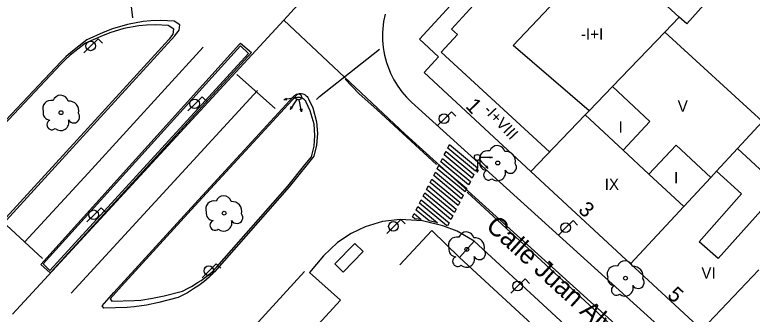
# Model space of a CAD drawing. Extents: x 282771 to 285132, y 4823109 to 4825496.
# Drawn here: x 284014.7 to 284112.2, y 4823238.2 to 4823277.8 of the extents above; entities that cross this region are included whole.
import ezdxf

# ---------------------------------------------------------------- set-up
doc = ezdxf.new("R2010")
doc.units = 0
for name, color, linetype in [('ACERA-BORDILLO', 7, 'Continuous'), ('ACERA-INTERIOR', 7, 'Continuous'), ('ARBOL', 7, 'Continuous'), ('BORDILLO', 7, 'Continuous'), ('CALLE-EJE', 7, 'Continuous'), ('CALLE-TEXTO', 7, 'Continuous'), ('EDIFICIO', 7, 'Continuous'), ('FAROLA', 7, 'Continuous'), ('INTERIOR-EDIFICIO', 7, 'Continuous'), ('MARQUESINA-BUS', 7, 'Continuous'), ('MEDIANERA', 7, 'Continuous'), ('NUM-PORTAL', 7, 'Continuous'), ('PASO-PEATONES', 7, 'Continuous'), ('SEMAFORO', 7, 'Continuous'), ('SENAL-VIARIA', 7, 'Continuous'), ('TXT-ALTURA-EDIFICIO', 7, 'Continuous'), ('ZONA-VERDE', 7, 'Continuous')]:
    doc.layers.add(name, color=color, linetype=linetype)

msp = doc.modelspace()

# ---------------------------------------------------------------- linework, layer by layer
at = {"layer": 'ACERA-BORDILLO'}
for points in [[(284063.642, 4823277.874), (284063.45, 4823276.92), (284063.383, 4823276.433), (284063.335, 4823275.94), (284063.308, 4823275.444), (284063.301, 4823274.944), (284063.316, 4823274.443), (284063.351, 4823273.941), (284063.407, 4823273.441), (284063.485, 4823272.943), (284063.583, 4823272.449), (284063.701, 4823271.959), (284063.84, 4823271.476), (284063.999, 4823271.001), (284064.177, 4823270.534), (284064.373, 4823270.077), (284064.586, 4823269.63), (284064.817, 4823269.196), (284065.324, 4823268.365), (284065.887, 4823267.592), (284066.497, 4823266.879), (284067.145, 4823266.231), (284113.66, 4823224.075)], [(284073.189, 4823249.142), (284071.279, 4823249.882), (284068.579, 4823250.512), (284065.639, 4823250.712), (284063.299, 4823250.432), (284060.999, 4823249.722), (284059.149, 4823248.852), (284057.369, 4823247.652), (284055.529, 4823245.892), (284053.669, 4823243.681), (284057.772, 4823240.028), (283975.939, 4823150.768)], [(284014.326, 4823109), (284014.593, 4823109.124), (284015.397, 4823109.695), (284016.228, 4823110.563), (284016.32, 4823110.988), (284016.191, 4823111.671), (284015.933, 4823112.133), (284012.775, 4823114.83), (284094.101, 4823204.374), (284098.214, 4823200.246), (284106.24, 4823208.85), (284107.079, 4823210.016), (284107.725, 4823211.391), (284108.108, 4823212.924), (284108.18, 4823214.534), (284107.929, 4823216.126), (284107.378, 4823217.607), (284106.583, 4823218.902), (284105.619, 4823219.967), (284075.439, 4823247.822), (284073.189, 4823249.142)]]:
    msp.add_lwpolyline(points, dxfattribs=at)
at = {"layer": 'ACERA-INTERIOR'}
for points in [[(284065.599, 4823244.692), (284069.839, 4823249.262), (284073.469, 4823245.692)], [(284075.439, 4823247.822), (284073.469, 4823245.692)], [(284073.469, 4823245.692), (284087.579, 4823232.643), (284088.384, 4823231.897)]]:
    msp.add_lwpolyline(points, dxfattribs=at)
at = {"layer": 'ARBOL'}
for centre in [(284020.82, 4823264.842), (284078.544, 4823258.182), (284042.379, 4823251.542), (284074.454, 4823246.757), (284095.434, 4823242.943)]:
    msp.add_circle(centre, 0.255, dxfattribs=at)
for centre, radius, start, end in [((284020.75, 4823266.102), 1.038, 15.64228, 161.38435), ((284019.49, 4823265.372), 1.097, 75.4318, 200.55608), ((284021.88, 4823265.102), 1.272, 345.03273, 95.79925), ((284019.38, 4823264.802), 0.935, 168.59898, 268.13236), ((284022.489, 4823264.272), 0.797, 208.96246, 38.99103), ((284019.62, 4823263.252), 0.672, 113.73672, 309.4725), ((284020.76, 4823263.552), 1.086, 228.95447, 17.92796), ((284077.214, 4823258.712), 1.097, 75.4318, 200.55608), ((284078.474, 4823259.442), 1.038, 15.64228, 161.38435), ((284079.604, 4823258.442), 1.272, 345.03273, 95.79925), ((284077.104, 4823258.142), 0.935, 168.59898, 268.13236), ((284080.214, 4823257.612), 0.797, 208.96246, 38.99103), ((284077.344, 4823256.592), 0.672, 113.73672, 309.4725), ((284078.484, 4823256.892), 1.086, 228.95447, 17.92796), ((284041.049, 4823252.072), 1.097, 75.4318, 200.55608), ((284042.309, 4823252.802), 1.038, 15.64228, 161.38435), ((284043.439, 4823251.802), 1.272, 345.03273, 95.79925), ((284040.939, 4823251.502), 0.935, 168.59898, 268.13236), ((284044.049, 4823250.972), 0.797, 208.96246, 38.99103), ((284041.179, 4823249.952), 0.672, 113.73672, 309.4725), ((284042.319, 4823250.252), 1.086, 228.95447, 17.92796), ((284073.124, 4823247.287), 1.097, 75.4318, 200.55608), ((284074.384, 4823248.017), 1.038, 15.64228, 161.38435), ((284075.514, 4823247.017), 1.272, 345.03273, 95.79925), ((284073.014, 4823246.717), 0.935, 168.59898, 268.13236), ((284076.124, 4823246.187), 0.797, 208.96246, 38.99103), ((284073.254, 4823245.167), 0.672, 113.73672, 309.4725), ((284074.394, 4823245.467), 1.086, 228.95447, 17.92796), ((284095.364, 4823244.203), 1.038, 15.64228, 161.38435), ((284094.104, 4823243.473), 1.097, 75.4318, 200.55608), ((284096.494, 4823243.203), 1.272, 345.03273, 95.79925), ((284093.994, 4823242.903), 0.935, 168.59898, 268.13236), ((284097.104, 4823242.373), 0.797, 208.96246, 38.99103), ((284094.234, 4823241.353), 0.672, 113.73672, 309.4725), ((284095.374, 4823241.653), 1.086, 228.95447, 17.92796)]:
    msp.add_arc(centre, radius, start, end, dxfattribs=at)
at = {"layer": 'BORDILLO'}
for points in [[(284012.147, 4823249.072), (284026.028, 4823264.263), (284035.839, 4823275.001), (284035.951, 4823275.144), (284036.293, 4823275.576), (284036.445, 4823275.757), (284036.51, 4823276.44), (284035.758, 4823276.954), (284034.018, 4823277.05), (284032.705, 4823277.003), (284031.655, 4823276.898), (284029.586, 4823276.514), (284027.629, 4823275.942), (284026.368, 4823275.436), (284024.213, 4823274.464), (284022.114, 4823272.802), (284021.434, 4823272.205), (284020.806, 4823271.563), (284010.577, 4823260.753)], [(284045.979, 4823272.803), (284019.513, 4823243.759), (284019.367, 4823243.626), (284018.146, 4823244.765), (284044.405, 4823273.888), (284044.551, 4823274.021), (284045.979, 4823272.803)], [(284027.808, 4823241.05), (284038.04, 4823252.243), (284051.556, 4823266.982), (284051.673, 4823267.093), (284051.808, 4823267.19), (284051.958, 4823267.269), (284052.119, 4823267.327), (284052.287, 4823267.361), (284052.456, 4823267.371), (284052.621, 4823267.357), (284052.779, 4823267.322), (284052.93, 4823267.266), (284053.077, 4823267.188), (284053.214, 4823267.088), (284053.336, 4823266.969), (284053.441, 4823266.834), (284053.524, 4823266.686), (284054.089, 4823265.472), (284054.607, 4823263.621), (284054.735, 4823262.078), (284054.606, 4823260.559), (284054.236, 4823259.101), (284053.331, 4823257.96), (284050.973, 4823255.006), (284041.086, 4823243.76), (284040.409, 4823243.078), (284039.672, 4823242.447), (284038.882, 4823241.873), (284038.468, 4823241.611), (284037.553, 4823241.008), (284037.111, 4823240.798), (284036.286, 4823240.394), (284033.766, 4823239.71), (284032.117, 4823239.38), (284030.492, 4823239.139), (284029.575, 4823239.078), (284026.467, 4823238.973), (284026.24, 4823239.296), (284027.808, 4823241.05)]]:
    msp.add_lwpolyline(points, dxfattribs=at)
at = {"layer": 'CALLE-EJE'}
for points in [[(284245.476, 4823492.711), (284235.899, 4823482.379), (284176.954, 4823415.93), (284155.747, 4823392.671), (284050.268, 4823277.098)], [(284014.388, 4823238.163), (284050.268, 4823277.098)], [(284118.089, 4823215.093), (284066.309, 4823262.002), (284050.268, 4823277.098)]]:
    msp.add_lwpolyline(points, dxfattribs=at)
at = {"layer": 'EDIFICIO'}
msp.add_lwpolyline([(284170.468, 4823283.462), (284160.818, 4823272.922), (284151.228, 4823262.472), (284141.628, 4823252.002), (284131.298, 4823240.722), (284119.209, 4823227.533), (284115.359, 4823227.013), (284105.519, 4823236.093), (284096.109, 4823244.832), (284082.919, 4823257.062), (284068.819, 4823270.142), (284070.709, 4823272.212), (284068.199, 4823274.562), (284085.369, 4823293.322), (284087.419, 4823295.562), (284098.649, 4823307.812), (284110.879, 4823321.152), (284123.438, 4823334.812), (284133.498, 4823345.641), (284150.608, 4823329.812), (284184.078, 4823298.322), (284181.548, 4823295.562), (284170.468, 4823283.462)], dxfattribs=at)
at = {"layer": 'FAROLA'}
for p, q in [((284025.707, 4823274.604), (284024.767, 4823273.674)), ((284026.297, 4823274.014), (284025.707, 4823274.604)), ((284024.767, 4823273.674), (284023.837, 4823272.734)), ((284039.468, 4823266.938), (284038.528, 4823266.008)), ((284040.058, 4823266.348), (284039.468, 4823266.938)), ((284038.528, 4823266.008), (284037.598, 4823265.068)), ((284072.427, 4823264.967), (284071.487, 4823264.037)), ((284073.017, 4823264.377), (284072.427, 4823264.967)), ((284071.487, 4823264.037), (284070.557, 4823263.097)), ((284026.119, 4823252.257), (284025.179, 4823251.327)), ((284026.709, 4823251.667), (284026.119, 4823252.257)), ((284025.179, 4823251.327), (284024.249, 4823250.387)), ((284065.739, 4823250.722), (284064.799, 4823249.792)), ((284066.329, 4823250.132), (284065.739, 4823250.722)), ((284088.492, 4823250.554), (284087.552, 4823249.624)), ((284089.082, 4823249.964), (284088.492, 4823250.554)), ((284064.799, 4823249.792), (284063.869, 4823248.852)), ((284087.552, 4823249.624), (284086.622, 4823248.684)), ((284041.334, 4823244.855), (284040.394, 4823243.925)), ((284041.924, 4823244.265), (284041.334, 4823244.855)), ((284040.394, 4823243.925), (284039.464, 4823242.985)), ((284082.159, 4823242.842), (284081.219, 4823241.912)), ((284082.749, 4823242.252), (284082.159, 4823242.842)), ((284081.219, 4823241.912), (284080.289, 4823240.972))]:
    msp.add_line(p, q, dxfattribs=at)
for centre in [(284024.727, 4823273.674), (284038.488, 4823266.008), (284071.447, 4823264.037), (284025.139, 4823251.327), (284064.759, 4823249.792), (284087.512, 4823249.624), (284040.354, 4823243.925), (284081.179, 4823241.912)]:
    msp.add_circle(centre, 0.637, dxfattribs=at)
at = {"layer": 'INTERIOR-EDIFICIO'}
for points in [[(284142.756, 4823321.484), (284134.418, 4823312.642), (284134.618, 4823312.212), (284129.088, 4823304.962), (284122.925, 4823301.108), (284123.461, 4823300.216), (284119.418, 4823295.562), (284115.489, 4823291.012), (284116.729, 4823291.352), (284103.519, 4823276.582), (284102.529, 4823277.482), (284097.229, 4823282.374)], [(284117.175, 4823248.385), (284113.299, 4823251.842), (284107.699, 4823245.522), (284105.159, 4823247.762), (284110.759, 4823254.082), (284107.447, 4823257.084), (284110.249, 4823260.112), (284113.532, 4823263.669), (284100.634, 4823275.509), (284093.705, 4823268.294), (284098.669, 4823263.662), (284095.129, 4823259.872), (284090.117, 4823264.558), (284090.635, 4823265.097), (284080.589, 4823273.732), (284090.219, 4823283.952), (284094.979, 4823279.602), (284097.229, 4823282.374)], [(284106.692, 4823256.269), (284102.109, 4823260.542), (284098.529, 4823256.702), (284103.131, 4823252.42), (284106.692, 4823256.269)]]:
    msp.add_lwpolyline(points, dxfattribs=at)
at = {"layer": 'MARQUESINA-BUS'}
msp.add_lwpolyline([(284058.131, 4823243.74), (284060.767, 4823246.447), (284059.639, 4823247.545), (284057.003, 4823244.838), (284058.131, 4823243.74)], dxfattribs=at)
at = {"layer": 'MEDIANERA'}
for points in [[(284085.369, 4823259.652), (284071.049, 4823272.832), (284073.219, 4823275.192), (284072.449, 4823275.902), (284086.959, 4823291.832)], [(284102.529, 4823277.482), (284100.634, 4823275.509)], [(284093.705, 4823268.294), (284090.635, 4823265.097)], [(284090.117, 4823264.558), (284082.919, 4823257.062)], [(284098.529, 4823256.702), (284095.129, 4823259.872)], [(284113.772, 4823256.821), (284110.249, 4823260.112)], [(284107.447, 4823257.084), (284106.692, 4823256.269)], [(284103.131, 4823252.42), (284096.109, 4823244.832)], [(284113.077, 4823244.064), (284105.519, 4823236.093)]]:
    msp.add_lwpolyline(points, dxfattribs=at)
at = {"layer": 'PASO-PEATONES'}
for points in [[(284075.625, 4823257.103), (284071.942, 4823260.154), (284072.175, 4823260.61), (284075.859, 4823257.559)], [(284075.159, 4823256.191), (284071.475, 4823259.242), (284071.708, 4823259.698), (284075.392, 4823256.647)], [(284074.225, 4823254.367), (284070.542, 4823257.418), (284070.775, 4823257.874), (284071.831, 4823257), (284074.459, 4823254.823), (284074.387, 4823254.684)], [(284074.692, 4823255.279), (284071.009, 4823258.33), (284071.242, 4823258.786), (284074.925, 4823255.735)], [(284073.759, 4823253.455), (284070.075, 4823256.506), (284070.309, 4823256.962), (284073.992, 4823253.911)], [(284073.292, 4823252.543), (284069.609, 4823255.594), (284069.842, 4823256.05), (284073.525, 4823252.999)], [(284072.825, 4823251.631), (284069.142, 4823254.682), (284069.375, 4823255.138), (284073.059, 4823252.087)], [(284072.359, 4823250.719), (284068.675, 4823253.77), (284068.909, 4823254.226), (284072.592, 4823251.175)], [(284071.774, 4823249.905), (284068.209, 4823252.858), (284068.443, 4823253.316), (284072.129, 4823250.271), (284071.914, 4823249.851)], [(284069.479, 4823250.508), (284067.742, 4823251.946), (284067.975, 4823252.402), (284070.57, 4823250.253)], [(284067.582, 4823250.781), (284067.275, 4823251.034), (284067.509, 4823251.49), (284068.436, 4823250.723)]]:
    msp.add_lwpolyline(points, close=True, dxfattribs=at)
at = {"layer": 'SEMAFORO'}
for p, q in [((284051.429, 4823266.77), (284050.253, 4823266.532)), ((284050.605, 4823266.706), (284050.253, 4823266.532)), ((284051.821, 4823266.849), (284051.429, 4823266.77)), ((284050.645, 4823266.51), (284050.253, 4823266.532)), ((284051.775, 4823266.268), (284051.11, 4823265.267)), ((284051.994, 4823266.598), (284051.775, 4823266.268)), ((284052.371, 4823266.144), (284052.292, 4823266.536)), ((284052.609, 4823264.968), (284052.371, 4823266.144)), ((284051.227, 4823265.648), (284051.11, 4823265.267)), ((284051.415, 4823265.522), (284051.11, 4823265.267)), ((284052.609, 4823264.968), (284052.436, 4823265.32)), ((284052.632, 4823265.36), (284052.609, 4823264.968)), ((284076.659, 4823258.904), (284076.259, 4823258.908)), ((284077.859, 4823258.893), (284076.659, 4823258.904)), ((284077.859, 4823258.893), (284077.478, 4823258.796)), ((284077.48, 4823258.996), (284077.859, 4823258.893)), ((284075.851, 4823258.112), (284075.839, 4823256.912)), ((284075.855, 4823258.512), (284075.851, 4823258.112)), ((284076.136, 4823258.63), (284076.413, 4823258.347)), ((284076.413, 4823258.347), (284077.255, 4823257.489)), ((284075.743, 4823257.293), (284075.839, 4823256.912)), ((284075.943, 4823257.291), (284075.839, 4823256.912)), ((284076.907, 4823257.682), (284077.255, 4823257.489)), ((284077.069, 4823257.84), (284077.255, 4823257.489))]:
    msp.add_line(p, q, dxfattribs=at)
for centre in [(284052.213, 4823266.928), (284075.859, 4823258.912)]:
    msp.add_circle(centre, 0.4, dxfattribs=at)
at = {"layer": 'SENAL-VIARIA'}
for points in [[(284030.329, 4823277.374), (284029.883, 4823281.13), (284032.385, 4823281.488), (284035.662, 4823281.488), (284036.645, 4823281.458), (284038.999, 4823281.1), (284040.846, 4823280.713)], [(284039.595, 4823273.491), (284024.385, 4823256.851)], [(284054.58, 4823266.559), (284054.967, 4823266.976), (284062.922, 4823273.235)], [(284044.048, 4823269.869), (284049.143, 4823265.368)], [(284058.366, 4823269.273), (284060.184, 4823267.396), (284062.627, 4823265.22), (284070.462, 4823257.977)], [(284037.792, 4823257.976), (284046.789, 4823267.753)], [(284037.792, 4823257.976), (284022.165, 4823240.964)], [(284016.014, 4823247.76), (284024.385, 4823256.851)], [(284074.512, 4823254.302), (284107.405, 4823223.887)], [(284013.63, 4823249.936), (284018.367, 4823245.555)], [(284053.006, 4823243.834), (283971.383, 4823154.485)]]:
    msp.add_lwpolyline(points, dxfattribs=at)
at = {"layer": 'ZONA-VERDE'}
for p, q in [((284018.46, 4823244.839), (284044.532, 4823273.69)), ((284044.532, 4823273.69), (284045.602, 4823272.674)), ((284045.602, 4823272.674), (284019.328, 4823243.952)), ((284019.328, 4823243.952), (284018.46, 4823244.839))]:
    msp.add_line(p, q, dxfattribs=at)
for points in [[(284012.568, 4823249.892), (284025.755, 4823264.323), (284035.076, 4823274.525), (284035.183, 4823274.661), (284035.507, 4823275.071), (284035.651, 4823275.243), (284035.713, 4823275.892), (284034.999, 4823276.38), (284033.345, 4823276.471), (284032.099, 4823276.426), (284031.101, 4823276.327), (284029.136, 4823275.962), (284027.276, 4823275.418), (284026.078, 4823274.938), (284024.031, 4823274.014), (284022.037, 4823272.436), (284021.391, 4823271.868), (284020.794, 4823271.259), (284011.077, 4823260.989)], [(284027.315, 4823240.193), (284027.53, 4823239.886), (284030.482, 4823239.986), (284031.354, 4823240.044), (284032.898, 4823240.272), (284034.464, 4823240.586), (284036.858, 4823241.236), (284037.642, 4823241.62), (284038.062, 4823241.82), (284038.932, 4823242.392), (284039.324, 4823242.642), (284040.075, 4823243.186), (284040.775, 4823243.786), (284041.418, 4823244.433), (284050.811, 4823255.117), (284053.051, 4823257.924), (284053.91, 4823259.008), (284054.262, 4823260.392), (284054.385, 4823261.836), (284054.264, 4823263.302), (284053.771, 4823265.06), (284053.235, 4823266.214), (284053.155, 4823266.354), (284053.056, 4823266.483), (284052.94, 4823266.596), (284052.81, 4823266.691), (284052.67, 4823266.765), (284052.526, 4823266.818), (284052.377, 4823266.851), (284052.22, 4823266.864), (284052.059, 4823266.855), (284051.899, 4823266.822), (284051.746, 4823266.768), (284051.604, 4823266.693), (284051.476, 4823266.6), (284051.365, 4823266.495), (284038.524, 4823252.493), (284028.804, 4823241.859), (284027.315, 4823240.193)]]:
    msp.add_lwpolyline(points, dxfattribs=at)

# ---------------------------------------------------------------- texts
at = {"layer": 'CALLE-TEXTO'}
msp.add_text('Calle Juan Alvargonzález', height=2.5, rotation=317.82508, dxfattribs=at).set_placement((284076.838, 4823249.605))
at = {"layer": 'NUM-PORTAL'}
for s, rotation, p in [('1', 314.27039, (284074.169, 4823265.607)), ('3', 317.50004, (284089.068, 4823251.821)), ('5', 317.50004, (284100.849, 4823240.537))]:
    msp.add_text(s, height=2, rotation=rotation, dxfattribs=at).set_placement(p)
at = {"layer": 'TXT-ALTURA-EDIFICIO'}
for s, rotation, p in [('-I+I', 0.00004, (284089.535, 4823274.482)), ('V', 0.00004, (284102.33, 4823264.952)), ('-I+VIII', 313.15243, (284076.585, 4823265.079)), ('I', 0.00004, (284094.518, 4823262.182)), ('I', 0.00004, (284101.848, 4823255.472)), ('IX', 0.00004, (284092.682, 4823254.612)), ('VI', 0.00004, (284105.459, 4823242.892))]:
    msp.add_text(s, height=1.5, rotation=rotation, dxfattribs=at).set_placement(p)

doc.saveas('drawing.dxf')
